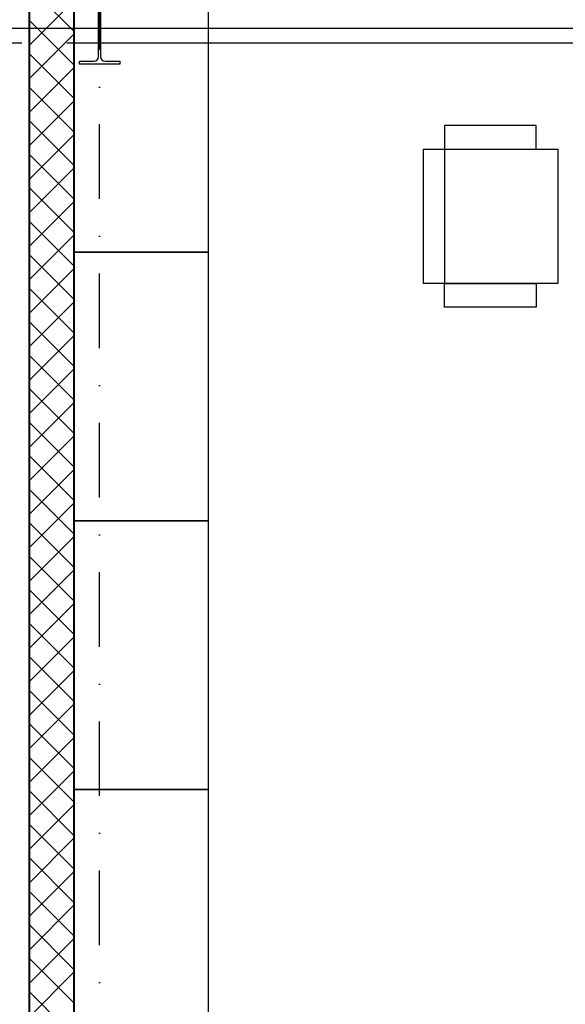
# Model space of a CAD drawing. Header units: millimetres. Extents: x 2886542 to 7567581, y -792623 to 134766.
# Tile 270 of 320: x 4938676 to 4940504, y -387123 to -383824. Entities that reach past the tile are written whole.
import ezdxf

# ---------------------------------------------------------------- set-up
doc = ezdxf.new("R2010")
doc.units = ezdxf.units.MM
doc.linetypes.add('DASHDOT', pattern=[1, 0.5, -0.25, 0, -0.25])
doc.layers.add('CKPROSTUPY_NADROVINOU', color=7, linetype='DASHDOT', lineweight=25)
doc.layers.add('IN_NS_TLUSTA', color=1, linetype='Continuous', lineweight=40)
doc.layers.add('IN_NS_VYPLNE OTVORU', color=16, linetype='Continuous')

msp = doc.modelspace()

# ---------------------------------------------------------------- linework, layer by layer
at = {"layer": 'CKPROSTUPY_NADROVINOU', "color": 0, "ltscale": 500}
msp.add_line((4938943.4, -406428.5), (4938943.4, -379211), dxfattribs=at)
at = {"layer": 'IN_NS_TLUSTA', "color": 0}
for p, q in [((4938708.4, -389902.4), (4938708.4, -383702.4)), ((4938858.4, -389902.4), (4938858.4, -383702.4))]:
    msp.add_line(p, q, dxfattribs=at)
at = {"layer": 'IN_NS_VYPLNE OTVORU', "color": 0, "ltscale": 10}
for p, q in [((4938858.4, -383702.4), (4938858.4, -384602.4)), ((4939308.4, -384602.4), (4939308.4, -383702.4)), ((4940406.5, -384177.8), (4940098.7, -384177.8)), ((4940098.7, -384177.8), (4940098.7, -384257.5)), ((4940406.5, -384257.5), (4940406.5, -384177.8)), ((4940098.7, -384257.5), (4940406.5, -384257.5)), ((4939308.4, -384602.4), (4938858.4, -384602.4)), ((4938858.4, -384602.4), (4938858.4, -385502.4)), ((4938858.4, -384602.4), (4939308.4, -384602.4)), ((4939308.4, -385502.4), (4939308.4, -384602.4)), ((4940098.7, -384707.5), (4940406.5, -384707.5)), ((4940098.7, -384787.2), (4940098.7, -384707.5)), ((4940406.5, -384707.5), (4940406.5, -384787.2)), ((4940406.5, -384787.2), (4940098.7, -384787.2)), ((4938858.4, -385502.4), (4939308.4, -385502.4)), ((4939308.4, -385502.4), (4938858.4, -385502.4)), ((4938858.4, -385502.4), (4938858.4, -386402.4)), ((4939308.4, -386402.4), (4939308.4, -385502.4)), ((4939308.4, -386402.4), (4938858.4, -386402.4)), ((4938858.4, -386402.4), (4938858.4, -387302.4)), ((4938858.4, -386402.4), (4939308.4, -386402.4)), ((4939308.4, -387302.4), (4939308.4, -386402.4))]:
    msp.add_line(p, q, dxfattribs=at)
at = {"layer": 'IN_NS_VYPLNE OTVORU', "color": 0}
for p, q in [((4938858.4, -383863.5), (4938708.4, -383713.5)), ((4938940.1, -383947.2), (4938940.1, -383727.6)), ((4938946.7, -383727.6), (4938946.7, -383947.2)), ((4938708.4, -383908.7), (4938858.4, -383758.7)), ((4938858.4, -383975.7), (4938708.4, -383825.7)), ((4938708.4, -384021), (4938858.4, -383871)), ((4938683.4, -383902.4), (4934108.4, -383902.4)), ((4944878.4, -383902.4), (4938833.4, -383902.4)), ((4938858.4, -384088), (4938708.4, -383938)), ((4938875.9, -383972.4), (4938875.9, -383962.2)), ((4938875.9, -383962.2), (4938925.1, -383962.2)), ((4939010.9, -383972.4), (4938875.9, -383972.4)), ((4938961.7, -383962.2), (4939010.9, -383962.2)), ((4939010.9, -383962.2), (4939010.9, -383972.4)), ((4938708.4, -384133.2), (4938858.4, -383983.2)), ((4938858.4, -384200.2), (4938708.4, -384050.2)), ((4938708.4, -384245.5), (4938858.4, -384095.5)), ((4938858.4, -384312.5), (4938708.4, -384162.5)), ((4938708.4, -384357.7), (4938858.4, -384207.7)), ((4938858.4, -384424.7), (4938708.4, -384274.7)), ((4938708.4, -384470), (4938858.4, -384320)), ((4938858.4, -384537), (4938708.4, -384387)), ((4938708.4, -384582.2), (4938858.4, -384432.2)), ((4938858.4, -384649.2), (4938708.4, -384499.2)), ((4938708.4, -384694.5), (4938858.4, -384544.5)), ((4938858.4, -384761.5), (4938708.4, -384611.5)), ((4938708.4, -384806.7), (4938858.4, -384656.7)), ((4938858.4, -384873.8), (4938708.4, -384723.8)), ((4938708.4, -384919), (4938858.4, -384769)), ((4938858.4, -384986), (4938708.4, -384836)), ((4938708.4, -385031.2), (4938858.4, -384881.2)), ((4938858.4, -385098.3), (4938708.4, -384948.3)), ((4938708.4, -385143.5), (4938858.4, -384993.5)), ((4938858.4, -385210.5), (4938708.4, -385060.5)), ((4938708.4, -385255.7), (4938858.4, -385105.7)), ((4938858.4, -385322.8), (4938708.4, -385172.8)), ((4938708.4, -385368), (4938858.4, -385218)), ((4938858.4, -385435), (4938708.4, -385285)), ((4938708.4, -385480.2), (4938858.4, -385330.2)), ((4938858.4, -385547.3), (4938708.4, -385397.3)), ((4938708.4, -385592.5), (4938858.4, -385442.5)), ((4938858.4, -385659.5), (4938708.4, -385509.5)), ((4938708.4, -385704.8), (4938858.4, -385554.8)), ((4938858.4, -385771.8), (4938708.4, -385621.8)), ((4938708.4, -385817), (4938858.4, -385667)), ((4938858.4, -385884), (4938708.4, -385734)), ((4938708.4, -385929.3), (4938858.4, -385779.3)), ((4938858.4, -385996.3), (4938708.4, -385846.3)), ((4938708.4, -386041.5), (4938858.4, -385891.5)), ((4938858.4, -386108.5), (4938708.4, -385958.5)), ((4938708.4, -386153.8), (4938858.4, -386003.8)), ((4938858.4, -386220.8), (4938708.4, -386070.8)), ((4938708.4, -386266), (4938858.4, -386116)), ((4938858.4, -386333), (4938708.4, -386183)), ((4938708.4, -386378.3), (4938858.4, -386228.3)), ((4938858.4, -386445.3), (4938708.4, -386295.3)), ((4938708.4, -386490.5), (4938858.4, -386340.5)), ((4938858.4, -386557.6), (4938708.4, -386407.6)), ((4938708.4, -386602.8), (4938858.4, -386452.8)), ((4938858.4, -386669.8), (4938708.4, -386519.8)), ((4938708.4, -386715), (4938858.4, -386565)), ((4938858.4, -386782.1), (4938708.4, -386632.1)), ((4938708.4, -386827.3), (4938858.4, -386677.3)), ((4938858.4, -386894.3), (4938708.4, -386744.3)), ((4938708.4, -386939.5), (4938858.4, -386789.5)), ((4938858.4, -387006.6), (4938708.4, -386856.6)), ((4938708.4, -387051.8), (4938858.4, -386901.8)), ((4938858.4, -387118.8), (4938708.4, -386968.8)), ((4938708.4, -387164), (4938858.4, -387014)), ((4938858.4, -387231.1), (4938708.4, -387081.1))]:
    msp.add_line(p, q, dxfattribs=at)
at = {"layer": 'IN_NS_VYPLNE OTVORU', "color": 0, "ltscale": 1000}
msp.add_line((4881037.4, -383852.4), (4945510.6, -383852.4), dxfattribs=at)
at = {"layer": 'IN_NS_VYPLNE OTVORU', "color": 0, "linetype": 'ByBlock'}
for p, q in [((4940028.7, -384707.5), (4940028.7, -384257.5)), ((4940028.7, -384257.5), (4940478.7, -384257.5)), ((4940098.7, -384257.5), (4940098.7, -384707.5)), ((4940478.7, -384257.5), (4940478.7, -384707.5)), ((4940478.7, -384707.5), (4940028.7, -384707.5))]:
    msp.add_line(p, q, dxfattribs=at)
at = {"layer": 'IN_NS_VYPLNE OTVORU', "color": 0}
for centre, start, end in [((4938925.1, -383947.2), 270, 360), ((4938961.7, -383947.2), 180, 270)]:
    msp.add_arc(centre, 15, start, end, dxfattribs=at)

doc.saveas('drawing.dxf')
